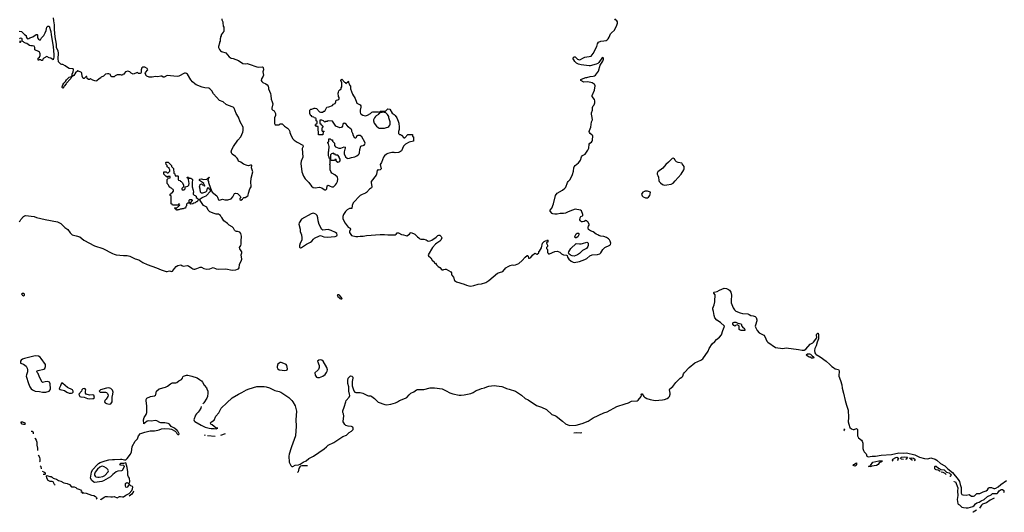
# Model space of a CAD drawing. Header units: inches. Extents: x 1934316 to 2140091, y 524953 to 667329.
# Tile 314 of 384: x 2068259 to 2086749, y 548770 to 558033. Entities that reach past the tile are written whole.
import ezdxf

# ---------------------------------------------------------------- set-up
doc = ezdxf.new("R2010")
doc.units = ezdxf.units.IN
doc.header["$MEASUREMENT"] = 0
for name, color, linetype in [('C0564', 7, 'Continuous'), ('C0565', 7, 'Continuous'), ('C0574', 7, 'Continuous'), ('C0575', 7, 'Continuous'), ('C0584', 7, 'Continuous'), ('C0585', 7, 'Continuous')]:
    doc.layers.add(name, color=color, linetype=linetype)

msp = doc.modelspace()

# ---------------------------------------------------------------- linework, layer by layer
at = {"layer": 'C0564', "color": 5, "elevation": 80}
for points in [[(2068589, 550000), (2068592, 549990), (2068595, 549931)], [(2068608, 549849), (2068630, 549807), (2068639, 549770), (2068635, 549725), (2068631, 549719)], [(2070000, 549474), (2069962, 549438), (2069830, 549359), (2069803, 549350), (2069670, 549330), (2069650, 549338), (2069614, 549370), (2069590, 549410), (2069592, 549450), (2069605, 549525), (2069626, 549570), (2069719, 549670), (2069740, 549690), (2069770, 549708), (2069865, 549735), (2069930, 549760), (2070000, 549761)], [(2068644, 549647), (2068656, 549630), (2068661, 549590)], [(2068678, 549544), (2068710, 549534), (2068730, 549517), (2068736, 549510), (2068740, 549490), (2068730, 549484), (2068699, 549479)], [(2068925, 549282), (2068915, 549290), (2068886, 549346), (2068870, 549352), (2068830, 549351), (2068795, 549370), (2068769, 549410), (2068764, 549456), (2068770, 549464), (2068824, 549444), (2068850, 549443), (2068870, 549434), (2068890, 549415), (2068906, 549406), (2068950, 549392), (2068989, 549369), (2069030, 549358), (2069085, 549325), (2069148, 549310), (2069192, 549290), (2069232, 549252), (2069250, 549248)], [(2069250, 549248), (2069268, 549252), (2069279, 549250), (2069310, 549234), (2069330, 549218), (2069370, 549208), (2069401, 549190), (2069418, 549170), (2069425, 549150), (2069410, 549141), (2069410, 549141)], [(2069447, 549120), (2069441, 549130), (2069443, 549137), (2069450, 549141), (2069456, 549136), (2069510, 549131), (2069610, 549095), (2069650, 549086), (2069681, 549070), (2069702, 549050), (2069706, 549030), (2069698, 549020)], [(2069781, 549005), (2069780, 549010), (2069843, 549057), (2069873, 549067), (2069910, 549068), (2069970, 549059), (2070000, 549062)]]:
    msp.add_lwpolyline(points, dxfattribs=at)
msp.add_lwpolyline([(2069815, 549635), (2069790, 549630), (2069763, 549617), (2069718, 549582), (2069676, 549524), (2069663, 549490), (2069663, 549470), (2069673, 549450), (2069690, 549436), (2069728, 549428), (2069750, 549429), (2069819, 549441), (2069857, 549463), (2069919, 549530), (2069927, 549550), (2069917, 549577), (2069890, 549602), (2069847, 549627)], close=True, dxfattribs=at)
at = {"layer": 'C0565', "color": 5}
for points, elevation in [([(2070000, 556958), (2069990, 556958), (2069968, 556970), (2069962, 557002), (2069935, 557015), (2069910, 557017), (2069871, 557009), (2069834, 556970), (2069791, 556949), (2069783, 556937), (2069750, 556919), (2069710, 556886), (2069690, 556878), (2069630, 556895), (2069590, 556918), (2069570, 556908), (2069548, 556908), (2069526, 556930), (2069522, 556962), (2069510, 556966), (2069472, 556928), (2069450, 556928), (2069429, 556970), (2069427, 557027), (2069422, 557042), (2069350, 557074), (2069307, 557033), (2069274, 556986), (2069246, 556966), (2069234, 556966), (2069234, 556954), (2069218, 556930), (2069177, 556883), (2069171, 556870), (2069139, 556841), (2069130, 556824), (2069096, 556784), (2069090, 556769), (2069070, 556748), (2069058, 556758), (2069055, 556770), (2069069, 556811), (2069090, 556842), (2069118, 556870), (2069136, 556904), (2069189, 556951), (2069222, 556958), (2069230, 556972), (2069242, 556978), (2069245, 557010), (2069261, 557050), (2069268, 557090), (2069266, 557106), (2069190, 557118), (2069155, 557135), (2069110, 557168), (2069070, 557188), (2069050, 557188), (2069030, 557198), (2068990, 557238), (2068987, 557250), (2068983, 557290), (2068990, 557410), (2068983, 557443), (2068951, 557510), (2068947, 557570), (2068922, 557710), (2068910, 557850), (2068913, 557933), (2068900, 558010), (2068895, 558065)], 120), ([(2068250, 557814), (2068293, 557813), (2068352, 557752), (2068378, 557738), (2068382, 557710), (2068400, 557680), (2068410, 557672), (2068430, 557678), (2068449, 557691), (2068508, 557710), (2068570, 557754), (2068590, 557754), (2068594, 557750), (2068592, 557690), (2068610, 557665), (2068630, 557652), (2068647, 557653), (2068656, 557664), (2068667, 557693), (2068710, 557734), (2068736, 557784), (2068755, 557830), (2068769, 557890), (2068790, 557912), (2068810, 557914), (2068842, 557810), (2068848, 557748), (2068886, 557530), (2068903, 557370), (2068902, 557330), (2068890, 557278), (2068870, 557288), (2068846, 557310), (2068810, 557318), (2068770, 557338), (2068712, 557308), (2068694, 557290), (2068690, 557266), (2068670, 557268), (2068650, 557278), (2068622, 557278), (2068611, 557269), (2068608, 557270), (2068608, 557310), (2068628, 557330), (2068642, 557358), (2068644, 557390), (2068639, 557410), (2068630, 557422), (2068610, 557435), (2068546, 557466), (2068542, 557470), (2068544, 557510), (2068533, 557533), (2068497, 557543), (2068470, 557541), (2068446, 557546), (2068390, 557584), (2068369, 557589), (2068345, 557605), (2068330, 557618), (2068306, 557630), (2068306, 557670), (2068302, 557682), (2068270, 557686), (2068254, 557670)], 120), ([(2068258, 557638), (2068274, 557630), (2068273, 557613), (2068270, 557606), (2068258, 557602)], 120), ([(2068250, 554231), (2068270, 554251), (2068282, 554278), (2068330, 554330), (2068350, 554346), (2068370, 554354), (2068530, 554330), (2068575, 554315), (2068738, 554278), (2068970, 554233), (2069030, 554198), (2069107, 554127), (2069164, 554090), (2069206, 554026), (2069242, 553990), (2069270, 553979), (2069322, 553970), (2069386, 553950), (2069465, 553885), (2069661, 553781), (2069817, 553730), (2070000, 553638)], 120), ([(2070000, 551068), (2069996, 551076), (2069970, 551101), (2069930, 551112), (2069890, 551106), (2069778, 551070), (2069752, 551050), (2069771, 551031), (2069870, 551028), (2069890, 551020), (2069910, 551003), (2069922, 550970), (2069915, 550945), (2069883, 550897), (2069855, 550870), (2069851, 550850), (2069867, 550830), (2069890, 550818), (2069912, 550810), (2069950, 550805), (2069970, 550811), (2069993, 550850), (2069998, 550950), (2070000, 550962)], 120), ([(2068475, 550299), (2068490, 550293), (2068510, 550270), (2068510, 550245)], 80), ([(2068540, 550167), (2068550, 550158), (2068570, 550125), (2068580, 550090), (2068579, 550030), (2068589, 550000)], 80)]:
    msp.add_lwpolyline(points, dxfattribs=dict(at, elevation=elevation))
for points, elevation in [([(2068330, 552882), (2068310, 552882), (2068292, 552870), (2068312, 552850), (2068330, 552843), (2068348, 552850), (2068348, 552870)], 120), ([(2068550, 551712), (2068350, 551661), (2068312, 551648), (2068286, 551630), (2068271, 551610), (2068271, 551590), (2068277, 551577), (2068290, 551567), (2068330, 551553), (2068358, 551538), (2068378, 551518), (2068401, 551481), (2068408, 551450), (2068407, 551413), (2068384, 551356), (2068383, 551330), (2068424, 551190), (2068449, 551130), (2068472, 551092), (2068499, 551070), (2068550, 551050), (2068630, 551044), (2068690, 551029), (2068750, 551029), (2068810, 551045), (2068833, 551070), (2068838, 551090), (2068829, 551189), (2068816, 551216), (2068790, 551229), (2068736, 551224), (2068690, 551209), (2068678, 551218), (2068631, 551311), (2068603, 551383), (2068590, 551402), (2068578, 551410), (2068586, 551430), (2068603, 551437), (2068710, 551459), (2068730, 551474), (2068740, 551490), (2068746, 551514), (2068741, 551550), (2068665, 551665), (2068646, 551686), (2068610, 551705)], 120), ([(2069050, 551202), (2069035, 551185), (2069027, 551150), (2069006, 551110), (2069002, 551090), (2069021, 551081), (2069100, 551060), (2069147, 551030), (2069190, 551010), (2069230, 551009), (2069250, 551017), (2069263, 551030), (2069264, 551050), (2069253, 551070), (2069157, 551117), (2069070, 551194)], 120), ([(2069470, 551097), (2069445, 551090), (2069427, 551070), (2069421, 551050), (2069371, 550990), (2069374, 550970), (2069381, 550961), (2069391, 550950), (2069410, 550942), (2069470, 550934), (2069530, 550910), (2069574, 550906), (2069630, 550908), (2069649, 550911), (2069662, 550930), (2069648, 550970), (2069630, 550979), (2069570, 550975), (2069509, 550989), (2069494, 551010), (2069494, 551046), (2069499, 551070), (2069490, 551093)], 120), ([(2068330, 550423), (2068306, 550430), (2068284, 550450), (2068286, 550470), (2068314, 550470), (2068354, 550450), (2068360, 550430), (2068350, 550423)], 80)]:
    msp.add_lwpolyline(points, close=True, dxfattribs=dict(at, elevation=elevation))
at = {"layer": 'C0574', "color": 5, "elevation": 80}
for points in [[(2070000, 549761), (2070038, 549762), (2070150, 549772), (2070174, 549770), (2070230, 549755), (2070250, 549757), (2070276, 549784), (2070337, 549863), (2070357, 549910), (2070373, 550000)], [(2073363, 550000), (2073357, 549983), (2073318, 549862), (2073312, 549828), (2073321, 549710), (2073350, 549651), (2073370, 549630), (2073390, 549634), (2073430, 549654), (2073496, 549664), (2073526, 549674), (2073580, 549710), (2073639, 549741), (2073690, 549785), (2073777, 549823), (2073977, 549963), (2074020, 550000)], [(2070000, 549062), (2070030, 549065), (2070090, 549044), (2070130, 549069), (2070150, 549070), (2070190, 549060), (2070210, 549064), (2070250, 549090), (2070317, 549123), (2070362, 549178), (2070378, 549210), (2070382, 549242), (2070377, 549257), (2070349, 549270), (2070330, 549289), (2070310, 549289), (2070284, 549250), (2070270, 549238), (2070250, 549244), (2070243, 549270), (2070244, 549310), (2070250, 549318), (2070270, 549328), (2070310, 549311), (2070320, 549320), (2070330, 549350), (2070322, 549410), (2070300, 549440), (2070289, 549469), (2070288, 549530), (2070278, 549610), (2070250, 549701), (2070209, 549691), (2070150, 549691), (2070131, 549670), (2070150, 549663), (2070210, 549659), (2070217, 549650), (2070222, 549630), (2070214, 549610), (2070183, 549557), (2070170, 549547), (2070103, 549543), (2070070, 549531), (2070010, 549484), (2070000, 549474)], [(2073661, 549644), (2073650, 549642), (2073554, 549646), (2073530, 549638), (2073517, 549623), (2073503, 549597), (2073486, 549530), (2073477, 549516)], [(2070403, 549166), (2070398, 549162), (2070365, 549110), (2070315, 549071)]]:
    msp.add_lwpolyline(points, dxfattribs=at)
at = {"layer": 'C0575', "color": 5}
for points, elevation in [([(2072052, 558052), (2072052, 558030), (2072072, 557990), (2072073, 557953), (2072082, 557930), (2072082, 557910), (2072094, 557890), (2072092, 557810), (2072080, 557800), (2072045, 557750), (2072042, 557730), (2072032, 557710), (2072032, 557690), (2072022, 557670), (2072022, 557630), (2072014, 557610), (2072014, 557590), (2071991, 557530), (2071991, 557510), (2072010, 557471), (2072030, 557447), (2072050, 557436), (2072130, 557411), (2072190, 557336), (2072210, 557319), (2072230, 557307), (2072270, 557301), (2072368, 557268), (2072448, 557208), (2072490, 557201), (2072530, 557207), (2072570, 557197), (2072710, 557145), (2072750, 557139), (2072810, 557145), (2072822, 557142), (2072830, 557134), (2072836, 557090), (2072826, 557050), (2072838, 556990), (2072831, 556970), (2072801, 556919), (2072795, 556890), (2072804, 556870), (2072826, 556850), (2072884, 556824), (2072907, 556807), (2072922, 556782), (2072931, 556751), (2072931, 556730), (2072967, 556647), (2072976, 556610), (2072980, 556540), (2073002, 556490), (2073011, 556450), (2072992, 556370), (2072993, 556353), (2073012, 556332), (2073037, 556317), (2073062, 556270), (2073062, 556230), (2073042, 556190), (2073044, 556084), (2073058, 556058), (2073070, 556054), (2073130, 556054), (2073150, 556074), (2073190, 556074), (2073234, 556030), (2073291, 555991), (2073312, 555970), (2073331, 555931), (2073332, 555910), (2073358, 555850), (2073391, 555790), (2073411, 555770), (2073470, 555727), (2073573, 555673), (2073579, 555650), (2073565, 555610), (2073575, 555450), (2073544, 555370), (2073539, 555330), (2073559, 555170), (2073591, 555090), (2073622, 555042), (2073690, 554972), (2073740, 554900), (2073770, 554879), (2073810, 554871), (2073890, 554884), (2073930, 554870), (2073958, 554850), (2073990, 554835), (2074010, 554835), (2074025, 554850), (2074034, 554906), (2074043, 554917), (2074050, 554921), (2074090, 554900), (2074122, 554890), (2074150, 554891), (2074190, 554927), (2074206, 554950), (2074224, 554990), (2074233, 555033), (2074229, 555070), (2074177, 555117), (2074122, 555150), (2074100, 555180), (2074089, 555209), (2074089, 555290), (2074082, 555310), (2074088, 555330), (2074086, 555410), (2074082, 555422), (2074069, 555430), (2074068, 555450), (2074058, 555470), (2074055, 555510), (2074055, 555550), (2074062, 555570), (2074068, 555648), (2074056, 555696), (2074048, 555710), (2074048, 555730), (2074062, 555738), (2074066, 555750), (2074067, 555793), (2074092, 555792), (2074110, 555774), (2074130, 555774), (2074134, 555770), (2074134, 555750), (2074172, 555712), (2074172, 555670), (2074190, 555642), (2074250, 555614), (2074290, 555614), (2074350, 555642), (2074370, 555634), (2074371, 555610), (2074364, 555596), (2074351, 555549), (2074351, 555510), (2074377, 555457), (2074408, 555428), (2074423, 555423), (2074450, 555427), (2074490, 555444), (2074550, 555451), (2074590, 555471), (2074613, 555490), (2074633, 555510), (2074641, 555530), (2074649, 555591), (2074668, 555652), (2074676, 555664), (2074710, 555667), (2074726, 555674), (2074741, 555690), (2074744, 555710), (2074739, 555730), (2074682, 555830), (2074650, 555858), (2074610, 555858), (2074592, 555848), (2074573, 555807), (2074550, 555808), (2074526, 555846), (2074515, 555890), (2074495, 555930), (2074495, 555955), (2074488, 555968), (2074470, 555978), (2074430, 556018), (2074388, 556070), (2074370, 556082), (2074350, 556088), (2074330, 556066), (2074322, 556030), (2074311, 556009), (2074293, 556007), (2074270, 555998), (2074198, 556030), (2074130, 556126), (2074050, 556128), (2074030, 556118), (2074004, 556116), (2073990, 556106), (2073966, 556130), (2073930, 556146), (2073898, 556142), (2073894, 556130), (2073894, 556090), (2073898, 556078), (2073910, 556074), (2073918, 556058), (2073930, 556054), (2073938, 556038), (2073954, 556030), (2073954, 556010), (2073938, 556002), (2073934, 555990), (2073934, 555950), (2073938, 555938), (2073970, 555934), (2073974, 555930), (2073958, 555922), (2073953, 555867), (2073870, 555868), (2073866, 556010), (2073862, 556022), (2073830, 556026), (2073822, 556042), (2073806, 556050), (2073806, 556054), (2073822, 556058), (2073827, 556073), (2073842, 556078), (2073846, 556090), (2073842, 556122), (2073826, 556130), (2073826, 556170), (2073822, 556182), (2073790, 556186), (2073782, 556202), (2073747, 556207), (2073742, 556222), (2073728, 556228), (2073708, 556270), (2073706, 556310), (2073710, 556334), (2073728, 556352), (2073747, 556353), (2073790, 556372), (2073810, 556372), (2073830, 556362), (2073890, 556302), (2073910, 556292), (2073947, 556293), (2073969, 556311), (2073990, 556314), (2074026, 556390), (2074067, 556393), (2074130, 556422), (2074150, 556442), (2074180, 556460), (2074198, 556490), (2074198, 556510), (2074203, 556517), (2074210, 556522), (2074236, 556524), (2074250, 556534), (2074258, 556550), (2074258, 556570), (2074248, 556590), (2074247, 556607), (2074238, 556630), (2074238, 556650), (2074248, 556670), (2074250, 556694), (2074270, 556714), (2074298, 556730), (2074298, 556750), (2074307, 556773), (2074307, 556847), (2074288, 556890), (2074310, 556914), (2074360, 556860), (2074374, 556850), (2074378, 556838), (2074390, 556834), (2074410, 556854), (2074422, 556858), (2074430, 556874), (2074434, 556870), (2074434, 556850), (2074444, 556824), (2074458, 556798), (2074472, 556790), (2074473, 556733), (2074511, 556630), (2074556, 556550), (2074581, 556481), (2074590, 556465), (2074650, 556431), (2074664, 556410), (2074667, 556390), (2074651, 556330), (2074651, 556291), (2074658, 556270), (2074670, 556258), (2074700, 556240), (2074750, 556227), (2074790, 556239), (2074849, 556271), (2074870, 556291), (2074890, 556298), (2074990, 556302), (2075010, 556294), (2075022, 556298), (2075026, 556310), (2075032, 556312), (2075127, 556313), (2075170, 556354), (2075210, 556352), (2075255, 556275), (2075290, 556251), (2075311, 556230), (2075338, 556190), (2075366, 556126), (2075379, 556090), (2075386, 556010), (2075386, 555970), (2075372, 555930), (2075374, 555890), (2075390, 555874), (2075410, 555874), (2075430, 555862), (2075470, 555812), (2075490, 555812), (2075548, 555872), (2075633, 555873), (2075638, 555838), (2075654, 555830), (2075652, 555750), (2075570, 555729), (2075505, 555695), (2075468, 555652), (2075430, 555569), (2075390, 555541), (2075370, 555533), (2075311, 555529), (2075290, 555534), (2075250, 555534), (2075170, 555515), (2075150, 555507), (2075107, 555473), (2075090, 555450), (2075052, 555350), (2075028, 555310), (2075047, 555230), (2075030, 555209), (2075006, 555206), (2074990, 555213), (2074970, 555195), (2074959, 555130), (2074951, 555110), (2074859, 554990), (2074857, 554970), (2074871, 554889), (2074866, 554874), (2074830, 554849), (2074770, 554782), (2074750, 554769), (2074690, 554749), (2074650, 554725), (2074522, 554590), (2074501, 554539), (2074496, 554484), (2074450, 554481), (2074410, 554458), (2074375, 554425), (2074338, 554370), (2074326, 554330), (2074328, 554288), (2074370, 554205), (2074430, 554132), (2074450, 554122), (2074462, 554110), (2074472, 554092), (2074452, 554050), (2074452, 554030), (2074490, 553975), (2074570, 553956), (2074610, 553955), (2074650, 553960), (2074710, 553960), (2074774, 553974), (2075031, 553991), (2075110, 553991), (2075170, 553985), (2075310, 553987), (2075330, 553998), (2075350, 554025), (2075370, 554027), (2075430, 553995), (2075467, 553987), (2075508, 553972), (2075530, 553971), (2075580, 554000), (2075596, 554024), (2075610, 554031), (2075677, 553997), (2075728, 553948), (2075753, 553933), (2075770, 553911), (2075790, 553906), (2075850, 553905), (2075890, 553891), (2075930, 553866), (2075970, 553876), (2075998, 553890), (2076078, 553942), (2076110, 553972), (2076130, 553982), (2076150, 553982), (2076175, 553955), (2076185, 553930), (2076166, 553890), (2076150, 553869), (2076090, 553832), (2076067, 553813), (2076012, 553748), (2075931, 553610), (2075935, 553590), (2075977, 553557), (2076005, 553510), (2076039, 553479), (2076050, 553452), (2076070, 553452), (2076085, 553425), (2076115, 553395), (2076150, 553371), (2076188, 553328), (2076210, 553328), (2076223, 553337), (2076250, 553344), (2076270, 553342), (2076356, 553290), (2076367, 553270), (2076368, 553250), (2076376, 553230), (2076404, 553190), (2076427, 553127), (2076464, 553104), (2076603, 553063), (2076650, 553039), (2076690, 553026), (2076730, 553025), (2076787, 553033), (2076870, 553059), (2076930, 553065), (2077010, 553093), (2077070, 553130), (2077230, 553268), (2077270, 553282), (2077330, 553295), (2077390, 553364), (2077430, 553390), (2077470, 553413), (2077510, 553421), (2077530, 553417), (2077570, 553424), (2077630, 553451), (2077692, 553508), (2077750, 553570), (2077790, 553599), (2077797, 553597), (2077806, 553586), (2077811, 553551), (2077830, 553546), (2077857, 553563), (2077890, 553605), (2077930, 553642), (2077970, 553622), (2077976, 553624), (2078006, 553650), (2078007, 553673), (2078022, 553678), (2078057, 553743), (2078075, 553830), (2078110, 553862), (2078130, 553872), (2078162, 553878), (2078170, 553892), (2078174, 553890), (2078174, 553850), (2078154, 553846), (2078152, 553830), (2078171, 553791), (2078171, 553770), (2078154, 553750), (2078154, 553730), (2078171, 553711), (2078171, 553651), (2078180, 553640), (2078191, 553631), (2078210, 553631), (2078310, 553674), (2078350, 553682), (2078370, 553677), (2078401, 553661), (2078436, 553630), (2078470, 553611), (2078530, 553605), (2078538, 553598), (2078548, 553570), (2078570, 553530), (2078613, 553490), (2078650, 553472), (2078670, 553469), (2078770, 553485), (2078870, 553523), (2078910, 553545), (2078968, 553592), (2079010, 553613), (2079110, 553616), (2079151, 553629), (2079171, 553649), (2079211, 553710), (2079248, 553750), (2079344, 553796), (2079354, 553806), (2079360, 553830), (2079350, 553870), (2079334, 553894), (2079314, 553914), (2079277, 553937), (2079230, 553954), (2079170, 553962), (2079133, 553973), (2079113, 553990), (2079082, 554002), (2079030, 554043), (2078980, 554060), (2078956, 554076), (2078943, 554090), (2078934, 554110), (2078932, 554130), (2078938, 554150), (2078951, 554170), (2078952, 554190), (2078930, 554229), (2078917, 554237), (2078910, 554249), (2078890, 554254), (2078862, 554238), (2078830, 554234), (2078810, 554235), (2078789, 554250), (2078779, 554270), (2078784, 554310), (2078798, 554330), (2078830, 554343), (2078837, 554350), (2078836, 554370), (2078810, 554441), (2078790, 554454), (2078690, 554467), (2078590, 554433), (2078549, 554411), (2078506, 554394), (2078470, 554387), (2078410, 554387), (2078350, 554376), (2078310, 554376), (2078270, 554382), (2078257, 554390), (2078221, 554430), (2078219, 554450), (2078250, 554490), (2078282, 554570), (2078319, 554730), (2078355, 554770), (2078450, 554825), (2078498, 554862), (2078516, 554884), (2078548, 554972), (2078560, 554990), (2078597, 555030), (2078639, 555121), (2078658, 555182), (2078664, 555250), (2078670, 555265), (2078689, 555290), (2078750, 555339), (2078780, 555370), (2078791, 555390), (2078810, 555454), (2078830, 555477), (2078875, 555505), (2078930, 555581), (2078944, 555616), (2078954, 555690), (2078967, 555710), (2078995, 555730), (2079010, 555748), (2079015, 555765), (2079021, 555850), (2079010, 555863), (2078970, 555890), (2078956, 555910), (2078952, 555930), (2078956, 555950), (2078981, 556010), (2078994, 556110), (2079015, 556150), (2079012, 556192), (2078994, 556254), (2078998, 556282), (2079016, 556330), (2079016, 556384), (2079027, 556410), (2079046, 556434), (2079058, 556470), (2079059, 556510), (2079053, 556530), (2079010, 556590), (2079010, 556610), (2079050, 556706), (2079063, 556790), (2079050, 556818), (2079030, 556835), (2079010, 556844), (2078930, 556864), (2078850, 556861), (2078798, 556890), (2078798, 556910), (2078838, 556930), (2078890, 556947), (2078910, 556947), (2078970, 556962), (2079030, 556970), (2079050, 556975), (2079070, 556991), (2079130, 557067), (2079162, 557178), (2079183, 557217), (2079210, 557255), (2079225, 557290), (2079225, 557310), (2079210, 557321), (2079190, 557312), (2079135, 557225), (2079113, 557207), (2079085, 557195), (2078970, 557168), (2078950, 557167), (2078805, 557185), (2078750, 557199), (2078717, 557217), (2078686, 557246), (2078646, 557310), (2078670, 557334), (2078690, 557334), (2078731, 557291), (2078770, 557281), (2078790, 557282), (2078834, 557310), (2078870, 557325), (2078990, 557350), (2079011, 557369), (2079026, 557394), (2079094, 557530), (2079110, 557581), (2079129, 557610), (2079170, 557630), (2079230, 557633), (2079270, 557641), (2079290, 557651), (2079309, 557670), (2079330, 557705), (2079355, 557765), (2079373, 557787), (2079430, 557834), (2079470, 557927), (2079484, 557970), (2079485, 557990), (2079475, 558010), (2079445, 558030), (2079435, 558050)], 120), ([(2070000, 553638), (2070030, 553623), (2070070, 553614), (2070210, 553598), (2070277, 553597), (2070330, 553588), (2070430, 553539), (2070495, 553515), (2070569, 553469), (2070651, 553431), (2070830, 553370), (2070916, 553330), (2071010, 553295), (2071030, 553296), (2071070, 553309), (2071110, 553296), (2071130, 553303), (2071166, 553354), (2071199, 553390), (2071230, 553408), (2071286, 553426), (2071303, 553410), (2071330, 553401), (2071408, 553408), (2071430, 553403), (2071490, 553360), (2071510, 553348), (2071530, 553344), (2071550, 553344), (2071585, 553355), (2071650, 553382), (2071670, 553378), (2071714, 553354), (2071770, 553344), (2071831, 553349), (2071890, 553374), (2071949, 553349), (2071990, 553342), (2072130, 553346), (2072250, 553325), (2072319, 553330), (2072350, 553339), (2072366, 553350), (2072378, 553370), (2072387, 553430), (2072425, 553510), (2072430, 553530), (2072418, 553610), (2072431, 553650), (2072430, 553670), (2072390, 553727), (2072387, 553750), (2072413, 553790), (2072420, 553810), (2072418, 553870), (2072421, 553961), (2072410, 554015), (2072390, 554035), (2072348, 554048), (2072329, 554049), (2072310, 554058), (2072290, 554078), (2072273, 554113), (2072250, 554138), (2072190, 554169), (2072162, 554202), (2072094, 554250), (2072054, 554314), (2072035, 554335), (2072028, 554350), (2071990, 554375), (2071950, 554379), (2071910, 554390), (2071830, 554418), (2071798, 554450), (2071770, 554508), (2071710, 554538), (2071650, 554635), (2071630, 554648), (2071610, 554646), (2071590, 554606), (2071570, 554606), (2071553, 554587), (2071530, 554586), (2071510, 554568), (2071470, 554566), (2071462, 554582), (2071450, 554586), (2071410, 554586), (2071393, 554567), (2071392, 554530), (2071378, 554522), (2071374, 554490), (2071353, 554487), (2071330, 554478), (2071304, 554476), (2071292, 554468), (2071273, 554467), (2071250, 554458), (2071222, 554458), (2071214, 554450), (2071206, 554450), (2071202, 554462), (2071187, 554467), (2071182, 554482), (2071166, 554490), (2071170, 554494), (2071210, 554494), (2071227, 554513), (2071242, 554518), (2071246, 554534), (2071262, 554538), (2071266, 554550), (2071262, 554562), (2071250, 554566), (2071238, 554562), (2071234, 554546), (2071130, 554546), (2071122, 554562), (2071106, 554570), (2071106, 554710), (2071102, 554722), (2071086, 554730), (2071086, 554750), (2071102, 554758), (2071106, 554770), (2071120, 554780), (2071146, 554810), (2071146, 554830), (2071142, 554842), (2071130, 554846), (2071110, 554866), (2071086, 554870), (2071082, 554882), (2071066, 554890), (2071062, 554922), (2071050, 554926), (2071042, 554942), (2071026, 554950), (2071026, 555030), (2071042, 555038), (2071046, 555054), (2071082, 555058), (2071086, 555070), (2071082, 555082), (2071050, 555086), (2071038, 555082), (2071034, 555066), (2071030, 555066), (2071022, 555082), (2071010, 555086), (2070966, 555130), (2070966, 555170), (2070970, 555174), (2071010, 555172), (2071030, 555154), (2071050, 555154), (2071076, 555184), (2071078, 555210), (2071066, 555234), (2071066, 555246), (2071048, 555248), (2071042, 555262), (2071027, 555267), (2071026, 555290), (2071007, 555313), (2071006, 555350), (2071010, 555354), (2071050, 555352), (2071110, 555292), (2071112, 555272), (2071150, 555234), (2071154, 555150), (2071158, 555138), (2071172, 555132), (2071178, 555098), (2071190, 555094), (2071230, 555094), (2071234, 555090), (2071234, 555030), (2071238, 555018), (2071270, 555012), (2071274, 554994), (2071290, 554992), (2071312, 554970), (2071332, 554930), (2071334, 554890), (2071304, 554856), (2071304, 554844), (2071310, 554834), (2071350, 554834), (2071366, 554850), (2071367, 554893), (2071390, 554894), (2071416, 554904), (2071436, 554924), (2071442, 554950), (2071428, 555028), (2071422, 555042), (2071408, 555050), (2071406, 555074), (2071430, 555072), (2071434, 555054), (2071470, 555051), (2071490, 555042), (2071502, 555030), (2071495, 554965), (2071498, 554890), (2071516, 554830), (2071522, 554790), (2071514, 554770), (2071514, 554750), (2071533, 554733), (2071554, 554730), (2071558, 554718), (2071570, 554714), (2071572, 554690), (2071602, 554670), (2071613, 554653), (2071630, 554652), (2071685, 554690), (2071730, 554706), (2071758, 554722), (2071839, 554810), (2071839, 554839), (2071830, 554842), (2071810, 554862), (2071790, 554868), (2071778, 554862), (2071767, 554810), (2071750, 554790), (2071693, 554773), (2071670, 554774), (2071657, 554790), (2071649, 554849), (2071637, 554890), (2071639, 554910), (2071649, 554931), (2071670, 554945), (2071682, 554942), (2071694, 554930), (2071720, 554920), (2071722, 554910), (2071730, 554905), (2071738, 554910), (2071730, 554926), (2071722, 554922), (2071726, 554930), (2071714, 554954), (2071694, 554974), (2071638, 555010), (2071638, 555030), (2071644, 555036), (2071670, 555041), (2071710, 555031), (2071770, 555034), (2071782, 555038), (2071790, 555054), (2071802, 555058), (2071810, 555074), (2071814, 555070), (2071812, 555050), (2071798, 555042), (2071794, 555010), (2071802, 554990), (2071802, 554970), (2071842, 554862), (2071876, 554790), (2071961, 554721), (2071976, 554696), (2071990, 554645), (2072010, 554638), (2072050, 554655), (2072070, 554656), (2072110, 554647), (2072170, 554647), (2072230, 554662), (2072259, 554701), (2072290, 554762), (2072310, 554771), (2072350, 554762), (2072397, 554717), (2072414, 554690), (2072394, 554670), (2072394, 554650), (2072410, 554642), (2072442, 554658), (2072447, 554673), (2072468, 554692), (2072490, 554692), (2072540, 554720), (2072550, 554734), (2072555, 554770), (2072581, 554850), (2072603, 554890), (2072608, 554910), (2072600, 554970), (2072605, 555050), (2072636, 555170), (2072633, 555190), (2072615, 555230), (2072612, 555250), (2072616, 555290), (2072610, 555297), (2072590, 555299), (2072554, 555286), (2072530, 555290), (2072459, 555319), (2072410, 555351), (2072370, 555370), (2072356, 555410), (2072344, 555430), (2072310, 555463), (2072250, 555506), (2072237, 555530), (2072233, 555550), (2072241, 555590), (2072273, 555650), (2072358, 555770), (2072414, 555830), (2072450, 555917), (2072457, 555950), (2072454, 556010), (2072400, 556110), (2072370, 556198), (2072322, 556270), (2072289, 556370), (2072270, 556389), (2072178, 556418), (2072139, 556439), (2072081, 556490), (2072010, 556515), (2071899, 556639), (2071870, 556692), (2071830, 556735), (2071810, 556743), (2071733, 556753), (2071686, 556766), (2071570, 556811), (2071546, 556826), (2071504, 556864), (2071470, 556904), (2071410, 557009), (2071390, 557023), (2071370, 557029), (2071355, 557025), (2071250, 556973), (2071217, 556963), (2071030, 556982), (2070970, 556955), (2070950, 556955), (2070929, 556969), (2070910, 556974), (2070850, 556961), (2070810, 556964), (2070745, 556955), (2070729, 556949), (2070690, 556949), (2070646, 556970), (2070626, 556990), (2070626, 557010), (2070618, 557030), (2070620, 557040), (2070662, 557090), (2070650, 557118), (2070610, 557138), (2070570, 557138), (2070550, 557126), (2070538, 557090), (2070540, 557040), (2070533, 557027), (2070520, 557020), (2070490, 557018), (2070470, 557038), (2070390, 557008), (2070350, 557026), (2070326, 557050), (2070290, 557062), (2070246, 557054), (2070230, 557026), (2070213, 557007), (2070198, 557002), (2070192, 556988), (2070170, 556988), (2070150, 556998), (2070090, 556998), (2070050, 556978), (2070030, 556958), (2070000, 556958)], 120), ([(2080000, 554806), (2079990, 554805), (2079963, 554790), (2079945, 554770), (2079938, 554750), (2079950, 554721), (2079970, 554704), (2080000, 554690)], 120), ([(2070373, 550000), (2070374, 550010), (2070426, 550110), (2070470, 550150), (2070490, 550211), (2070530, 550250), (2070550, 550260), (2070590, 550270), (2070610, 550280), (2070710, 550303), (2070790, 550302), (2070850, 550312), (2070879, 550321), (2070919, 550341), (2070971, 550349), (2071070, 550341), (2071112, 550332), (2071179, 550299), (2071197, 550277), (2071210, 550249), (2071230, 550234), (2071250, 550236), (2071254, 550250), (2071250, 550259), (2071230, 550296), (2071218, 550310), (2071166, 550350), (2071102, 550382), (2071070, 550427), (2071050, 550439), (2070986, 550450), (2070910, 550451), (2070890, 550457), (2070833, 550490), (2070810, 550495), (2070730, 550484), (2070670, 550488), (2070650, 550482), (2070590, 550434), (2070581, 550510), (2070595, 550550), (2070633, 550607), (2070647, 550650), (2070647, 550767), (2070631, 550870), (2070633, 550890), (2070644, 550916), (2070714, 550950), (2070790, 550962), (2070810, 550970), (2070817, 550983), (2070830, 551045), (2070877, 551090), (2070998, 551122), (2071037, 551143), (2071090, 551187), (2071110, 551198), (2071130, 551203), (2071190, 551204), (2071210, 551212), (2071250, 551243), (2071300, 551270), (2071314, 551290), (2071322, 551318), (2071333, 551330), (2071390, 551351), (2071415, 551350), (2071492, 551330), (2071590, 551296), (2071638, 551270), (2071670, 551243), (2071690, 551220), (2071723, 551163), (2071766, 551110), (2071776, 551090), (2071789, 551050), (2071791, 551009), (2071784, 550950), (2071770, 550914), (2071716, 550830), (2071700, 550810)], 80), ([(2074020, 550000), (2074054, 550030), (2074157, 550083), (2074330, 550193), (2074397, 550223), (2074448, 550272), (2074490, 550297), (2074510, 550315), (2074519, 550330), (2074522, 550350), (2074514, 550374), (2074490, 550385), (2074430, 550390), (2074385, 550405), (2074364, 550424), (2074345, 550450), (2074336, 550470), (2074336, 550484), (2074343, 550577), (2074339, 550619), (2074330, 550650), (2074330, 550678), (2074354, 550746), (2074381, 550850), (2074391, 550870), (2074445, 550935), (2074456, 550964), (2074455, 550990), (2074441, 551050), (2074441, 551130), (2074424, 551190), (2074419, 551250), (2074430, 551291), (2074450, 551320), (2074470, 551334), (2074493, 551333), (2074513, 551310), (2074515, 551290), (2074501, 551230), (2074503, 551150), (2074533, 551053), (2074550, 551031), (2074570, 551024), (2074650, 551022), (2074704, 551010), (2074790, 550965), (2074810, 550960), (2074850, 550958), (2074870, 550948), (2074922, 550910), (2074964, 550864), (2074990, 550844), (2075117, 550797), (2075150, 550792), (2075230, 550803), (2075314, 550826), (2075355, 550845), (2075390, 550872), (2075506, 550914), (2075530, 550930), (2075570, 550977), (2075607, 551010), (2075663, 551037), (2075710, 551072), (2075730, 551079), (2075850, 551079), (2075970, 551113), (2076050, 551113), (2076190, 551091), (2076270, 551054), (2076336, 551016), (2076390, 550996), (2076510, 550972), (2076549, 550971), (2076603, 550977), (2076730, 551007), (2076775, 551025), (2076830, 551059), (2076890, 551078), (2076930, 551101), (2076990, 551110), (2077030, 551129), (2077070, 551140), (2077170, 551152), (2077214, 551150), (2077310, 551135), (2077330, 551130), (2077398, 551098), (2077452, 551088), (2077570, 551048), (2077683, 550970), (2077750, 550911), (2077810, 550884), (2077961, 550781), (2078059, 550750), (2078150, 550701), (2078250, 550612), (2078270, 550601), (2078310, 550590), (2078330, 550580), (2078450, 550487), (2078510, 550434), (2078550, 550412), (2078590, 550401), (2078710, 550411), (2078820, 550440), (2078934, 550486), (2078974, 550506), (2079030, 550544), (2079230, 550640), (2079290, 550661), (2079470, 550757), (2079627, 550813), (2079693, 550827), (2079750, 550859), (2079852, 550868), (2079870, 550879), (2079931, 550950), (2079937, 550970), (2079932, 550990), (2079941, 550999), (2079950, 550998), (2079981, 550950), (2080000, 550932)], 80), ([(2070000, 550962), (2070011, 551030), (2070008, 551050), (2070000, 551068)], 120), ([(2071669, 550758), (2071658, 550730), (2071630, 550679), (2071610, 550653), (2071577, 550623), (2071561, 550599), (2071531, 550510), (2071536, 550490), (2071550, 550476), (2071666, 550406), (2071740, 550370), (2071818, 550350), (2071856, 550344), (2071910, 550345), (2071950, 550341), (2071978, 550350), (2071941, 550361), (2071910, 550381), (2071875, 550415), (2071847, 550427), (2071845, 550450), (2071863, 550470), (2071910, 550504), (2071943, 550577), (2071999, 550641), (2072044, 550730), (2072146, 550830), (2072250, 550922), (2072370, 550993), (2072430, 551020), (2072515, 551070), (2072570, 551095), (2072710, 551134), (2072850, 551136), (2072890, 551130), (2072950, 551109), (2073050, 551058), (2073130, 551042), (2073162, 551030), (2073310, 550930), (2073370, 550874), (2073390, 550849), (2073430, 550770), (2073455, 550670), (2073444, 550510), (2073451, 550389), (2073435, 550210), (2073390, 550070), (2073363, 550000)], 80), ([(2078813, 550265), (2078790, 550260), (2078710, 550267), (2078663, 550258)], 80), ([(2071746, 550217), (2071732, 550221)], 80), ([(2071928, 550197), (2071784, 550210)], 80), ([(2072115, 550244), (2072028, 550214)], 80)]:
    msp.add_lwpolyline(points, dxfattribs=dict(at, elevation=elevation))
at = {"layer": 'C0575', "color": 5, "elevation": 120}
for points in [[(2075090, 556306), (2075078, 556302), (2075070, 556286), (2075030, 556286), (2075018, 556282), (2075014, 556270), (2074998, 556262), (2074994, 556250), (2074952, 556228), (2074942, 556210), (2074922, 556190), (2074905, 556150), (2074905, 556130), (2074918, 556090), (2074958, 556030), (2074990, 556005), (2075010, 555996), (2075030, 555991), (2075109, 555991), (2075150, 556006), (2075170, 556011), (2075190, 556025), (2075209, 556050), (2075214, 556070), (2075214, 556110), (2075189, 556190), (2075188, 556210), (2075168, 556248), (2075130, 556286), (2075106, 556290), (2075102, 556302)], [(2074150, 555526), (2074114, 555510), (2074094, 555490), (2074094, 555410), (2074098, 555398), (2074110, 555394), (2074170, 555394), (2074182, 555398), (2074190, 555414), (2074194, 555410), (2074198, 555378), (2074210, 555374), (2074230, 555354), (2074250, 555362), (2074270, 555374), (2074278, 555390), (2074278, 555410), (2074260, 555440), (2074256, 555456), (2074230, 555486), (2074190, 555486), (2074182, 555502), (2074167, 555507)], [(2071490, 554646), (2071450, 554646), (2071434, 554630), (2071438, 554598), (2071470, 554594), (2071506, 554630), (2071502, 554642)], [(2073768, 554392), (2073730, 554384), (2073550, 554282), (2073504, 554216), (2073503, 554190), (2073526, 554094), (2073527, 554050), (2073551, 553990), (2073559, 553930), (2073556, 553890), (2073523, 553830), (2073511, 553790), (2073515, 553755), (2073530, 553744), (2073550, 553751), (2073645, 553815), (2073717, 553850), (2073745, 553870), (2073774, 553906), (2073797, 553923), (2073890, 553966), (2073910, 553972), (2073971, 553951), (2074030, 553945), (2074181, 553959), (2074214, 553970), (2074222, 553990), (2074215, 554010), (2074190, 554029), (2074109, 554069), (2074050, 554086), (2073950, 554078), (2073930, 554088), (2073884, 554184), (2073865, 554250), (2073859, 554310), (2073844, 554350), (2073817, 554377), (2073790, 554389)], [(2078689, 553929), (2078682, 553950), (2078689, 553970), (2078710, 554005), (2078730, 554018), (2078750, 554018), (2078758, 554010), (2078761, 553990), (2078738, 553950), (2078710, 553929)], [(2078670, 553588), (2078631, 553591), (2078604, 553604), (2078569, 553629), (2078563, 553643), (2078570, 553670), (2078610, 553731), (2078710, 553825), (2078770, 553816), (2078802, 553818), (2078830, 553823), (2078910, 553851), (2078923, 553843), (2078931, 553830), (2078933, 553790), (2078927, 553770), (2078901, 553730), (2078830, 553692), (2078770, 553634), (2078736, 553610)], [(2074230, 552859), (2074224, 552856), (2074221, 552850), (2074231, 552830), (2074263, 552803), (2074270, 552791), (2074290, 552783), (2074310, 552782), (2074315, 552790), (2074262, 552850), (2074250, 552857)], [(2073170, 551586), (2073150, 551585), (2073130, 551577), (2073106, 551554), (2073093, 551510), (2073095, 551490), (2073107, 551470), (2073130, 551451), (2073190, 551440), (2073230, 551439), (2073270, 551445), (2073279, 551450), (2073285, 551470), (2073275, 551530), (2073261, 551550), (2073221, 551570)], [(2073910, 551637), (2073875, 551630), (2073853, 551610), (2073881, 551530), (2073882, 551490), (2073870, 551453), (2073860, 551440), (2073799, 551390), (2073808, 551352), (2073830, 551313), (2073850, 551305), (2073890, 551307), (2073950, 551330), (2073996, 551364), (2074022, 551398), (2074033, 551427), (2074036, 551450), (2074027, 551490), (2073960, 551610), (2073932, 551632)]]:
    msp.add_lwpolyline(points, close=True, dxfattribs=at)
at = {"layer": 'C0584', "color": 5}
for points, elevation in [([(2084094, 550000), (2084095, 549970), (2084107, 549930), (2084117, 549910), (2084152, 549870), (2084170, 549828), (2084190, 549812), (2084270, 549829), (2084330, 549826), (2084436, 549844), (2084630, 549860), (2084770, 549888), (2084850, 549884), (2084910, 549890), (2085070, 549851), (2085156, 549810), (2085250, 549779), (2085310, 549775), (2085370, 549793), (2085390, 549790), (2085450, 549770), (2085484, 549750), (2085550, 549691), (2085630, 549641), (2085686, 549586), (2085777, 549517), (2085884, 549390), (2085906, 549350), (2085919, 549290), (2085937, 549237), (2085940, 549130), (2085950, 549108), (2085970, 549098), (2086030, 549090), (2086090, 549102), (2086130, 549075), (2086170, 549071), (2086190, 549078), (2086230, 549122), (2086290, 549125), (2086350, 549154), (2086410, 549173), (2086430, 549190), (2086450, 549226), (2086464, 549236), (2086510, 549237), (2086550, 549221), (2086570, 549218), (2086590, 549223), (2086634, 549250), (2086684, 549296), (2086790, 549370)], 80), ([(2084659, 549734), (2084650, 549750), (2084653, 549770), (2084710, 549801), (2084730, 549805), (2084759, 549790), (2084756, 549770), (2084746, 549750), (2084740, 549747)], 60), ([(2084856, 549761), (2084813, 549770), (2084804, 549790), (2084809, 549810), (2084876, 549816), (2084931, 549810), (2084907, 549770), (2084892, 549761)], 60), ([(2085021, 549747), (2085016, 549750), (2084969, 549790), (2085003, 549797), (2085041, 549790), (2085070, 549770), (2085070, 549742), (2085059, 549737)], 60), ([(2085463, 549572), (2085444, 549590), (2085443, 549630), (2085450, 549636), (2085470, 549636), (2085510, 549601), (2085530, 549595), (2085543, 549583), (2085556, 549576), (2085618, 549570), (2085663, 549523), (2085716, 549510), (2085738, 549490), (2085750, 549470), (2085744, 549456), (2085730, 549446), (2085726, 549446)], 60), ([(2085545, 549535), (2085541, 549541), (2085505, 549565), (2085470, 549570)], 60), ([(2085659, 549481), (2085640, 549500), (2085598, 549518), (2085563, 549526)], 60), ([(2085799, 549345), (2085810, 549351), (2085830, 549341), (2085877, 549230), (2085872, 549168), (2085874, 549086), (2085865, 549010), (2085874, 548934), (2085884, 548924), (2085910, 548910), (2085937, 548877), (2085949, 548869), (2085981, 548861), (2086030, 548854)], 60), ([(2086030, 548854), (2086070, 548856), (2086160, 548880), (2086183, 548897), (2086209, 548931), (2086230, 548947), (2086279, 548961), (2086314, 548986), (2086370, 549010), (2086436, 549070), (2086499, 549101), (2086530, 549122), (2086550, 549126), (2086590, 549122), (2086613, 549127), (2086626, 549134), (2086650, 549171), (2086670, 549189), (2086690, 549196), (2086716, 549196), (2086742, 549182), (2086737, 549150), (2086731, 549139)], 60), ([(2086556, 549035), (2086547, 549033), (2086481, 548999), (2086414, 548946), (2086339, 548921), (2086318, 548902), (2086280, 548846)], 60), ([(2086228, 548808), (2086166, 548774), (2086159, 548770)], 60)]:
    msp.add_lwpolyline(points, dxfattribs=dict(at, elevation=elevation))
at = {"layer": 'C0584', "color": 5, "elevation": 60}
for points in [[(2084250, 549630), (2084198, 549630), (2084217, 549637), (2084230, 549634), (2084234, 549650), (2084281, 549710), (2084390, 549738), (2084430, 549740), (2084456, 549736), (2084456, 549730), (2084443, 549717), (2084401, 549699), (2084379, 549670), (2084350, 549651), (2084263, 549637)], [(2083950, 549638), (2083930, 549641), (2083908, 549652), (2083922, 549670), (2083970, 549699), (2083975, 549690), (2083973, 549667), (2083965, 549650)]]:
    msp.add_lwpolyline(points, close=True, dxfattribs=at)
at = {"layer": 'C0585', "color": 5}
for points, elevation in [([(2080530, 555429), (2080510, 555422), (2080490, 555405), (2080444, 555356), (2080392, 555310), (2080337, 555243), (2080244, 555170), (2080230, 555150), (2080230, 555130), (2080245, 555105), (2080254, 555074), (2080258, 555010), (2080265, 554990), (2080290, 554963), (2080330, 554937), (2080370, 554924), (2080410, 554925), (2080490, 554940), (2080530, 554962), (2080570, 555000), (2080682, 555130), (2080730, 555210), (2080736, 555230), (2080735, 555275), (2080702, 555322), (2080690, 555332), (2080625, 555345), (2080590, 555361), (2080566, 555386), (2080555, 555415)], 120), ([(2081810, 552190), (2081790, 552195), (2081769, 552210), (2081768, 552270), (2081760, 552280), (2081730, 552298), (2081700, 552280), (2081690, 552268), (2081670, 552282), (2081650, 552309), (2081650, 552334), (2081676, 552344), (2081704, 552344), (2081744, 552324), (2081810, 552314), (2081818, 552270), (2081842, 552242), (2081861, 552230), (2081878, 552210), (2081874, 552190), (2081870, 552190)], 60), ([(2083150, 551666), (2083130, 551670), (2083110, 551686), (2083086, 551690), (2083046, 551710), (2083030, 551731), (2083050, 551750), (2083090, 551750), (2083110, 551743), (2083136, 551716), (2083170, 551690), (2083163, 551670)], 60)]:
    msp.add_lwpolyline(points, close=True, dxfattribs=dict(at, elevation=elevation))
for points, elevation in [([(2080000, 554690), (2080010, 554685), (2080030, 554681), (2080050, 554684), (2080070, 554696), (2080092, 554728), (2080101, 554750), (2080102, 554790), (2080050, 554811), (2080000, 554806)], 120), ([(2080000, 550932), (2080006, 550926), (2080037, 550910), (2080100, 550890), (2080190, 550874), (2080330, 550883), (2080370, 550892), (2080418, 550910), (2080445, 550930), (2080459, 550950), (2080471, 550991), (2080471, 551011), (2080459, 551070), (2080467, 551093), (2080523, 551137), (2080580, 551210), (2080664, 551290), (2080691, 551309), (2080709, 551330), (2080726, 551374), (2080741, 551399), (2080828, 551492), (2080938, 551582), (2081050, 551630), (2081090, 551655), (2081190, 551800), (2081209, 551851), (2081261, 551939), (2081310, 551980), (2081343, 552017), (2081399, 552061), (2081439, 552110), (2081463, 552190), (2081490, 552250), (2081492, 552272), (2081418, 552338), (2081350, 552386), (2081311, 552430), (2081298, 552470), (2081288, 552548), (2081274, 552590), (2081274, 552610), (2081303, 552670), (2081311, 552730), (2081310, 552770), (2081322, 552830), (2081317, 552857), (2081292, 552890), (2081295, 552905), (2081299, 552910), (2081356, 552924), (2081401, 552950), (2081490, 552984), (2081530, 552977), (2081570, 552962), (2081590, 552946), (2081615, 552910), (2081627, 552850), (2081618, 552750), (2081622, 552710), (2081656, 552616), (2081679, 552579), (2081710, 552554), (2081790, 552518), (2081830, 552510), (2081930, 552501), (2081959, 552490), (2081990, 552468), (2082030, 552464), (2082070, 552450), (2082090, 552432), (2082104, 552390), (2082102, 552370), (2082074, 552290), (2082072, 552270), (2082075, 552250), (2082106, 552190), (2082146, 552146), (2082230, 552103), (2082250, 552073), (2082291, 551991), (2082309, 551969), (2082450, 551867), (2082590, 551850), (2082650, 551864), (2082884, 551830), (2082950, 551816), (2082990, 551817), (2083021, 551839), (2083102, 551930), (2083150, 551956), (2083165, 551970), (2083226, 552050), (2083224, 552110), (2083230, 552123), (2083250, 552138), (2083256, 552136), (2083262, 552110), (2083260, 552030), (2083232, 551970), (2083217, 551903), (2083188, 551850), (2083183, 551810), (2083188, 551770), (2083202, 551750), (2083217, 551737), (2083292, 551692), (2083406, 551610), (2083472, 551552), (2083510, 551512), (2083538, 551490), (2083570, 551471), (2083634, 551454), (2083644, 551444), (2083648, 551428), (2083644, 551330), (2083675, 551250), (2083696, 551170), (2083706, 551106), (2083732, 551012), (2083759, 550870), (2083783, 550783), (2083805, 550730), (2083816, 550690), (2083823, 550550), (2083819, 550470), (2083828, 550428), (2083848, 550368), (2083878, 550338), (2083910, 550327), (2083930, 550327), (2083970, 550344), (2083981, 550341), (2083990, 550330), (2083994, 550290), (2083989, 550209), (2084012, 550170), (2084068, 550128), (2084082, 550110), (2084091, 550071), (2084094, 550000)], 80), ([(2083736, 550341), (2083745, 550330), (2083739, 550310), (2083734, 550305)], 60)]:
    msp.add_lwpolyline(points, dxfattribs=dict(at, elevation=elevation))

doc.saveas('drawing.dxf')
